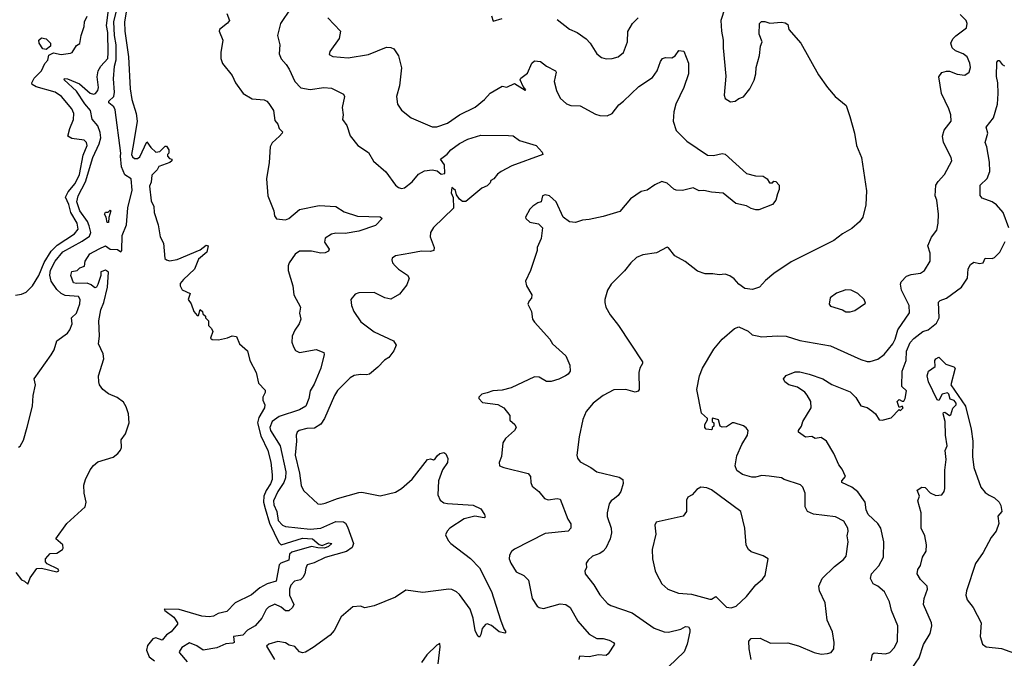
# Model space of a CAD drawing. Extents: x 1771496 to 1971148, y 471553 to 643630.
# Tile 671 of 702: x 1920172 to 1926624, y 559902 to 564089. Entities that reach past the tile are written whole.
import ezdxf

# ---------------------------------------------------------------- set-up
doc = ezdxf.new("R2010")
doc.units = 0

msp = doc.modelspace()

# ---------------------------------------------------------------- linework, layer by layer
at = {"layer": '0CON10XD'}
for points in [[(1920146.7, 560465), (1920185, 560417.5), (1920205, 560407.5), (1920225, 560387.5), (1920240, 560430), (1920285, 560490.6), (1920315, 560492.1), (1920415, 560469.6), (1920428.5, 560475), (1920425, 560487.3), (1920352.1, 560522.1), (1920342.5, 560535), (1920342.5, 560555), (1920371.7, 560588.3), (1920415, 560591.8), (1920451.9, 560615), (1920457.1, 560625), (1920455.3, 560645.3), (1920410, 560685), (1920481.2, 560785), (1920600.9, 560895), (1920607.5, 560925), (1920595.5, 560985), (1920593, 561037), (1920603.3, 561075), (1920635, 561138.9), (1920655, 561165.5), (1920685, 561190.6), (1920785, 561220), (1920815.4, 561244.6), (1920832.6, 561267.4), (1920840, 561285), (1920838, 561335), (1920866, 561374), (1920890.4, 561445), (1920885.5, 561505), (1920871.1, 561551.1), (1920852, 561582), (1920811.9, 561611.9), (1920755, 561636.7), (1920716.7, 561665), (1920695.4, 561695), (1920691.3, 561715), (1920689.7, 561755), (1920724.2, 561865), (1920718.5, 561898.5), (1920687.9, 561965), (1920695.7, 562015), (1920690, 562115), (1920703.1, 562186.9), (1920722.8, 562235), (1920747.6, 562335), (1920753.3, 562435), (1920735, 562447.5), (1920704.2, 562435.8), (1920705, 562412.5), (1920685, 562353.8), (1920675, 562336.2), (1920665, 562331.2), (1920641.8, 562351.8), (1920615, 562362.7), (1920545, 562359.4), (1920524.3, 562364.3), (1920507, 562413), (1920515, 562437.5), (1920550, 562445), (1920567.5, 562462.5), (1920596.4, 562473.6), (1920602.5, 562505), (1920632, 562555), (1920692.3, 562587.7), (1920735, 562606.7), (1920764.3, 562584.3), (1920813.3, 562583.3), (1920835, 562567.5), (1920842.5, 562575), (1920843.5, 562675), (1920872.5, 562745), (1920881.1, 562855), (1920908.5, 562971.5), (1920902.3, 563045), (1920862.1, 563072.1), (1920840, 563125), (1920832.5, 563195), (1920836, 563215), (1920798.3, 563498.3), (1920788.8, 563518.8), (1920755.6, 563545), (1920755.6, 563555), (1920789.1, 563585), (1920794.7, 563615), (1920788, 563702), (1920793.8, 563783.8), (1920803.8, 563826.2), (1920804.1, 563925), (1920792.6, 563985), (1920788.5, 564075), (1920840.7, 564295)], [(1920881.4, 564205), (1920860, 564075), (1920860.9, 564015), (1920885.6, 563845), (1920896.9, 563635), (1920906.7, 563565), (1920936.2, 563475), (1920942.2, 563425), (1920917.8, 563277.8), (1920906.1, 563205), (1920910.8, 563190.8), (1920925, 563178.3), (1920945, 563179.5), (1920959, 563191), (1921005, 563287.5), (1921030.7, 563250.7), (1921065, 563220), (1921090, 563225), (1921125, 563260), (1921135, 563260), (1921150, 563235), (1921150, 563215), (1921140, 563205), (1921140, 563195), (1921155, 563180), (1921170, 563175), (1921170, 563165), (1921156.1, 563153.9), (1921085, 563126.7), (1921074, 563105), (1921039.3, 563070.7), (1921033.3, 563025), (1921022.9, 562997.1), (1921035, 562902.5), (1921051.1, 562865), (1921054.5, 562825), (1921080, 562745), (1921093.6, 562666.4), (1921113.8, 562625), (1921124.5, 562524.5), (1921135, 562514), (1921155, 562508.8), (1921205, 562516.2), (1921355, 562581.4), (1921395, 562610), (1921406.7, 562606.7), (1921397.8, 562565), (1921345, 562520), (1921317.3, 562452.7), (1921246.2, 562385)], [(1921948.1, 564165), (1921881.1, 564065), (1921860.8, 563985), (1921878, 563925), (1921872.5, 563865), (1921885, 563833.8), (1921919.2, 563795), (1921939.2, 563765), (1921975, 563683.8), (1922015, 563642.5), (1922075, 563631.4), (1922165, 563644.3), (1922215, 563641.2), (1922295, 563600), (1922301.2, 563585), (1922285.9, 563514.1), (1922291.9, 563465), (1922287.1, 563435), (1922316.9, 563395), (1922338.9, 563328.9), (1922389.2, 563265), (1922459.1, 563219.1), (1922491.2, 563161.2), (1922571.2, 563091.2), (1922635.8, 563005), (1922655, 562989.5), (1922675, 562982.3), (1922695, 562986.7), (1922745, 563026.4), (1922785, 563075.5), (1922825, 563098.6), (1922875, 563104.7), (1922907.6, 563097.6), (1922935, 563076.2), (1922958.3, 563081.7), (1922957, 563137), (1922930, 563175), (1922973.3, 563206.7), (1922997.5, 563235), (1923055, 563276.7), (1923110, 563305), (1923195, 563332.5), (1923375, 563330), (1923407, 563327), (1923447.5, 563297.5), (1923557.5, 563265), (1923595, 563220), (1923600, 563205), (1923398.3, 563131.7), (1923326.4, 563093.6), (1923303.6, 563076.4), (1923280, 563045), (1923260, 563035), (1923255, 563020), (1923235, 563000), (1923200, 562985), (1923095, 562897.5), (1923075, 562897.5), (1923055, 562912.5), (1923035, 562940), (1923028.8, 562968.8), (1923005, 562990), (1923000, 562955), (1923012.9, 562922.9), (1923015.4, 562854.6), (1922885, 562727.5), (1922863.5, 562695), (1922861.5, 562665), (1922888.6, 562595), (1922886, 562575), (1922865, 562569.6), (1922805, 562570.8), (1922735, 562559.4), (1922635, 562542), (1922613.3, 562525), (1922610, 562515), (1922615.8, 562495), (1922631.9, 562475), (1922655, 562452.7), (1922713.1, 562415), (1922725.4, 562395), (1922709, 562351), (1922661.1, 562288.9), (1922605, 562257.1), (1922565, 562266), (1922495, 562300.8), (1922395, 562297.5), (1922371.2, 562288.8), (1922342, 562255), (1922345.9, 562215.9), (1922362, 562175), (1922408.3, 562108.3), (1922495, 562042), (1922622.7, 561982.7), (1922638.8, 561955), (1922625, 561917.5), (1922591.2, 561875), (1922562.1, 561857.9), (1922519.7, 561810.3), (1922465, 561766.2), (1922445, 561760), (1922405, 561764), (1922365, 561756), (1922338.3, 561741.7), (1922255, 561657.5), (1922235.4, 561624.6), (1922170, 561475), (1922145, 561437.1), (1922105, 561411.9), (1922055, 561409.5), (1922004.5, 561395.5), (1921991.2, 561385), (1921983.8, 561365), (1921987.1, 561325), (1921977.9, 561235), (1922006.2, 561115), (1922015.8, 561035), (1922031.7, 561001.7), (1922125, 560916), (1922145, 560912.9), (1922175, 560918.9), (1922255, 560949.5), (1922395, 560990), (1922415, 560990.9), (1922535, 560967.7), (1922635, 560992.1), (1922675, 561015.5), (1922745, 561077.5), (1922845, 561205.6), (1922865, 561210.6), (1922885, 561204.4), (1922895, 561208.9), (1922908.8, 561228.8), (1922925, 561245.6), (1922951.4, 561251.4), (1922965, 561243.3), (1922978.3, 561211.7), (1922976, 561185), (1922942.2, 561137.8), (1922916.7, 561065), (1922912.7, 560975), (1922927.9, 560937.9), (1922952, 560922), (1922975, 560916.5), (1923145, 560905.6), (1923195, 560881.4), (1923217.5, 560845), (1923221.7, 560828.3), (1923216, 560824), (1923155, 560834.5), (1923085, 560816.9), (1922990.8, 560755), (1922972.5, 560735), (1922962.7, 560712.7), (1922980, 560675), (1922998, 560655), (1923126.9, 560556.9), (1923184.5, 560495), (1923265, 560340), (1923322.2, 560155), (1923344.3, 560094.3), (1923357.5, 560075), (1923352.5, 560067.5), (1923315, 560075.7), (1923265, 560117.5), (1923235, 560128), (1923225, 560123.8), (1923203.3, 560096.7), (1923195, 560057.5), (1923185, 560040), (1923175, 560047.5), (1923157.5, 560085), (1923143.5, 560165), (1923123.3, 560225), (1923055, 560320.8), (1923035, 560338.1), (1923005, 560353.1), (1922985, 560355.6), (1922815, 560332.5), (1922701.7, 560348.3), (1922635, 560303.8), (1922495, 560246), (1922435, 560232.5), (1922405, 560243.3), (1922355, 560240), (1922280, 560175), (1922232.5, 560085), (1922206.3, 560053.7), (1922096.5, 559973.5), (1922045, 559942), (1922025, 559937.1), (1922005.5, 559945.5), (1921975, 559980.5), (1921939.2, 559989.2), (1921915, 560003.3), (1921865, 560012.9), (1921805, 559995.7), (1921789.2, 559980.8), (1921842.9, 559895)], [(1924793.1, 564165), (1924767.1, 564085), (1924771.4, 564015), (1924782.9, 563955), (1924781.9, 563905), (1924798.6, 563718.6), (1924788, 563595), (1924795, 563572.5), (1924830.7, 563550.7), (1924860, 563555), (1924885, 563573.3), (1924915.7, 563584.3), (1924956.2, 563635), (1924985, 563692.5), (1924996, 563735), (1924998, 563775), (1925021.2, 563855), (1925026.2, 563915), (1925037.5, 563945), (1925018, 563995), (1925020, 564065), (1925033, 564077), (1925055, 564076.7), (1925087.3, 564067.3), (1925165, 564074), (1925188.8, 564068.8), (1925205, 564057.5), (1925213.3, 564025), (1925290, 563935), (1925407.9, 563727.9), (1925466.2, 563645), (1925516.7, 563585), (1925587.6, 563527.6), (1925612.5, 563455), (1925642, 563345), (1925656.2, 563265), (1925688.8, 563185), (1925722.3, 562967.7), (1925718, 562875), (1925698, 562795), (1925676.2, 562765), (1925625, 562720), (1925565, 562686), (1925508.3, 562641.7), (1925480.9, 562629.1), (1925227.7, 562502.3), (1925115, 562426.2), (1925060.3, 562379.7), (1925020, 562335), (1924975, 562320.8), (1924925, 562326), (1924885.8, 562355.8), (1924855, 562390), (1924825, 562410), (1924795, 562420), (1924755, 562416.7), (1924715, 562423.3), (1924665, 562422.5), (1924615, 562440.6), (1924533.2, 562503.2), (1924465, 562540), (1924425, 562593.3), (1924415, 562598.8), (1924345, 562560), (1924255, 562548), (1924215, 562530), (1924176.2, 562495), (1924135, 562443.3), (1924047.5, 562355), (1924024.1, 562315.9), (1924006.7, 562255), (1924006.7, 562235), (1924013.8, 562205), (1924041.2, 562155), (1924096.2, 562085), (1924252.9, 561845), (1924254.3, 561835), (1924235.6, 561805), (1924230, 561775), (1924230.8, 561665), (1924225, 561653.8), (1924205, 561648), (1924145, 561664.4), (1924065, 561661.4), (1923995, 561624.2), (1923931.2, 561575), (1923885, 561520), (1923861.7, 561468.3), (1923838.6, 561355), (1923824.2, 561235), (1923828, 561215), (1923845, 561191.2), (1923915, 561154), (1923953.8, 561125), (1924099.9, 561089.9), (1924125.5, 561075), (1924127.2, 561047.2), (1924112.1, 560995), (1924095, 560970), (1924070.2, 560949.8), (1924049.2, 560935), (1924035.6, 560915), (1924021.9, 560855), (1924022.1, 560832.1), (1924047.3, 560755), (1924050, 560725), (1924041.8, 560685), (1924012.2, 560625), (1923995.4, 560604.6), (1923975, 560590), (1923925, 560572), (1923896.7, 560545), (1923883.8, 560525), (1923886.2, 560495), (1923876.7, 560475), (1923878.8, 560455), (1923935, 560383.8), (1923975, 560318.8), (1924025, 560260.8), (1924045, 560248.6), (1924185, 560200.6), (1924330.2, 560100.2), (1924395, 560076.5), (1924425, 560074.5), (1924505, 560093.5), (1924535, 560111.4), (1924555, 560108.8), (1924563.1, 560093.1), (1924563.5, 560075), (1924545.7, 559995), (1924525.8, 559945), (1924425, 559847.1)], [(1920145, 562283.3), (1920185, 562290), (1920215, 562303.3), (1920256.2, 562345), (1920296.9, 562413.1), (1920332.1, 562497.9), (1920378.4, 562571.6), (1920418.6, 562611.4), (1920531.1, 562685), (1920555, 562716.7), (1920549.7, 562755), (1920507.7, 562825), (1920495, 562878.2), (1920473.2, 562925), (1920490.4, 562959.6), (1920536.3, 563015), (1920564.3, 563075), (1920588, 563202), (1920615.3, 563265), (1920610.5, 563285), (1920595, 563299.5), (1920515, 563310), (1920488.6, 563325), (1920500.5, 563375), (1920525.3, 563435), (1920526.7, 563475), (1920514, 563504), (1920446.5, 563586.5), (1920405, 563613.9), (1920279.6, 563649.6), (1920254.1, 563664.1), (1920251.5, 563675), (1920267.3, 563705), (1920314.7, 563755), (1920337.5, 563802.5), (1920356.9, 563825), (1920363.5, 563856.5), (1920395, 563871.6), (1920445, 563861.9), (1920505, 563870), (1920516.2, 563875), (1920545, 563920), (1920565.8, 563934.2), (1920574.2, 563985), (1920596, 564045), (1920598, 564075), (1920615, 564112.5)], [(1920165, 561287.5), (1920176.1, 561293.9), (1920197.7, 561332.3), (1920222.5, 561417.5), (1920257.1, 561555), (1920261.4, 561625), (1920275.8, 561695), (1920266.2, 561735), (1920378.7, 561891.3), (1920397.5, 561925), (1920415.9, 561984.1), (1920485, 562034.3), (1920501.8, 562055), (1920515.9, 562095), (1920512.1, 562135), (1920545.4, 562164.6), (1920565.7, 562225.7), (1920568.3, 562255), (1920557.5, 562275), (1920470.8, 562280.8), (1920445, 562294.4), (1920415, 562321), (1920379, 562375), (1920370, 562415), (1920373.9, 562446.1), (1920405, 562506.5), (1920455, 562566.5), (1920582.5, 562637.5), (1920629.2, 562670.8), (1920638.3, 562695), (1920628.2, 562738.2), (1920615.8, 562765.8), (1920566.8, 562835), (1920546.1, 562895), (1920556.2, 562935), (1920603.2, 563026.8), (1920652.7, 563185), (1920693.1, 563275), (1920703.5, 563315), (1920700.6, 563350.6), (1920685, 563392.5), (1920646.3, 563436.3), (1920637, 563495), (1920598.7, 563538.7), (1920545, 563620.9), (1920464, 563696), (1920466.7, 563703.3), (1920485, 563701.4), (1920565, 563669), (1920635, 563606.8), (1920655, 563601.3), (1920668.2, 563605), (1920684.7, 563625), (1920688.7, 563645), (1920681.2, 563715), (1920687.7, 563755), (1920704.7, 563785.3), (1920750.8, 563835), (1920753.1, 563873.1), (1920749.8, 564005), (1920742.2, 564052.2), (1920753.5, 564155)], [(1921530.8, 564130.8), (1921546.2, 564085), (1921535, 564066.7), (1921482.5, 564025), (1921480, 564015), (1921503.3, 563955), (1921490, 563875), (1921491.2, 563835), (1921502.3, 563802.3), (1921565, 563722.5), (1921585.8, 563675.8), (1921635.8, 563605.8), (1921695, 563570), (1921775, 563563.3), (1921792.5, 563555), (1921805, 563540), (1921836.2, 563495), (1921845, 563427.5), (1921863.3, 563405), (1921873.3, 563375), (1921893.8, 563355), (1921892, 563345), (1921874.2, 563325), (1921827.9, 563282.1), (1921813.5, 563255), (1921806.5, 563153.5), (1921790.4, 563045), (1921798.9, 562935), (1921836.7, 562836.7), (1921842.4, 562802.4), (1921854.7, 562784.7), (1921915, 562777.3), (1921935, 562786.5), (1922005, 562845.6), (1922135, 562870), (1922245, 562864), (1922299.3, 562829.3), (1922385, 562801.5), (1922535, 562796.2), (1922546.7, 562786.7), (1922505, 562738.9), (1922395, 562702.7), (1922305, 562688.5), (1922245, 562689.1), (1922215, 562682.5), (1922173.6, 562656.4), (1922170.3, 562630.3), (1922200, 562585), (1922195, 562572.5), (1922175, 562561.2), (1922145, 562558.6), (1922085, 562572.7), (1922005, 562572.2), (1921978.1, 562551.9), (1921937.5, 562495), (1921930.8, 562475), (1921931.4, 562445), (1921961.4, 562345), (1921969.2, 562285), (1922012, 562205), (1922006, 562165), (1922014.2, 562125), (1922004, 562095), (1921975, 562053.3), (1921958.6, 562015), (1921955.8, 561975), (1921966, 561945), (1921980.3, 561920.3), (1922005, 561908), (1922115, 561927.5), (1922165, 561906.2), (1922167.5, 561895), (1922145, 561804.2), (1922101.2, 561698.8), (1922076.5, 561655), (1922067.7, 561605), (1922046.4, 561555), (1922005, 561530.6), (1921873, 561487), (1921827.1, 561455), (1921811.7, 561415), (1921816.1, 561395), (1921879.8, 561295), (1921916, 561125), (1921914, 561085), (1921904.3, 561055.7), (1921864.8, 560995), (1921835.8, 560935), (1921838.6, 560908.6), (1921858.1, 560865), (1921865.3, 560805), (1921894, 560774), (1921915, 560765.3), (1922075, 560748.5), (1922145.7, 560754.3), (1922245, 560799.6), (1922295, 560796.6), (1922307.8, 560787.8), (1922321.5, 560765), (1922360.3, 560655), (1922351.2, 560628.8), (1922315, 560602.5), (1922175, 560563.6), (1922101.1, 560528.9), (1922056, 560515), (1922046.5, 560493.5), (1922041.2, 560455), (1922028.2, 560431.8), (1922012.6, 560417.4), (1921972.6, 560407.4), (1921949.4, 560380.6), (1921940, 560355), (1921940.8, 560315), (1921969.6, 560255), (1921960, 560235), (1921935, 560213.3), (1921915, 560213.8), (1921885, 560238.2), (1921845, 560257.5), (1921803.4, 560236.6), (1921788.2, 560221.8), (1921758.2, 560165), (1921714.8, 560115.2), (1921664.4, 560085.6), (1921635, 560053.5), (1921574.3, 560045), (1921577.5, 560005), (1921569.2, 560000.8), (1921522.2, 559997.8), (1921465, 559971.8), (1921375, 559954.4), (1921333.8, 559983.8), (1921285, 560002.5), (1921235, 559972.5), (1921216.9, 559945), (1921218.7, 559938.7), (1921269.9, 559879.9)], [(1922192.4, 564102.4), (1922273.9, 564013.9), (1922266.2, 563965), (1922205, 563880), (1922201.4, 563861.4), (1922225, 563847.5), (1922325, 563838.6), (1922458, 563862), (1922575, 563908.6), (1922605, 563907.5), (1922625, 563898), (1922655, 563852.5), (1922674.1, 563774.1), (1922660.8, 563655), (1922641.4, 563585), (1922648, 563535), (1922675, 563496.7), (1922737.5, 563445), (1922875.8, 563385.8), (1922906.1, 563386.1), (1922975, 563411.1), (1923053.8, 563466.2), (1923156.7, 563515), (1923218.8, 563565), (1923255, 563606.7), (1923335, 563653.3), (1923365, 563648), (1923415, 563670.8), (1923485, 563627.5), (1923490, 563630), (1923472.3, 563652.3), (1923452, 563695), (1923456.2, 563705), (1923500.3, 563739.7), (1923528, 563805), (1923545, 563820), (1923585, 563815.8), (1923625.5, 563785.5), (1923683.8, 563755), (1923687.1, 563745), (1923674.4, 563685), (1923690.6, 563625), (1923713.8, 563575), (1923755, 563537.1), (1923785, 563527.5), (1923845.4, 563525.4), (1923945, 563470.6), (1923975, 563461.4), (1924021.2, 563458.8), (1924055, 563474), (1924099.1, 563530.9), (1924128.8, 563555), (1924228.9, 563651.1), (1924318.6, 563711.4), (1924349.4, 563755), (1924371.4, 563815), (1924385, 563834), (1924405, 563842), (1924445, 563840), (1924467, 563853), (1924492.3, 563887.7), (1924523.6, 563883.6), (1924555.8, 563805), (1924555.8, 563734.2), (1924524.3, 563645), (1924472.9, 563535), (1924458.6, 563485), (1924454.3, 563425), (1924473.8, 563363.8), (1924543, 563293), (1924680.5, 563200.5), (1924718.3, 563198.3), (1924775, 563211.4), (1924795, 563207.5), (1924935, 563081.2), (1924995, 563066.2), (1925045, 563062.5), (1925070, 563045), (1925085, 563020), (1925105, 563020), (1925115, 563030), (1925128.3, 563028.3), (1925150, 563005), (1925150, 562975), (1925138.3, 562948.3), (1925126.7, 562905), (1925105, 562877.5), (1925015, 562842.5), (1924997, 562843), (1924965, 562851.2), (1924935, 562868), (1924865, 562884.4), (1924782.3, 562952.3), (1924705, 562957.8), (1924655, 562969.2), (1924625, 562966.7), (1924585, 562987.5), (1924515, 562970), (1924475, 562971.9), (1924458.9, 562978.9), (1924415, 563018), (1924381.2, 563028.8), (1924335, 563007.5), (1924285, 562971.2), (1924245, 562962), (1924175, 562914), (1924105, 562832), (1923995, 562798.8), (1923905, 562778.6), (1923860, 562775), (1923815, 562760), (1923775, 562763.3), (1923733.6, 562793.6), (1923687.5, 562895), (1923645, 562933.8), (1923615, 562940), (1923597.5, 562935), (1923590, 562895), (1923568.3, 562888.3)], [(1923263.6, 564113.6), (1923275, 564080), (1923335, 564096.7)], [(1923695, 564090.9), (1923775, 564027.1), (1923825, 564004.5), (1923883.9, 563963.9), (1923910, 563935), (1923954.5, 563864.5), (1923985, 563842), (1924015, 563832), (1924055, 563834), (1924095, 563846.2), (1924128.8, 563875), (1924154.2, 563945), (1924157.6, 564012.4), (1924188.6, 564065), (1924225, 564101.2)], [(1926137.9, 562557.9), (1926123.3, 562606.7), (1926146.8, 562663.2), (1926181.7, 562708.3), (1926190.6, 562755), (1926194.2, 562815), (1926181.5, 562905), (1926171.5, 562935), (1926175.8, 563004.2), (1926190.7, 563029.3), (1926232.5, 563075), (1926280, 563165), (1926275.7, 563185), (1926225.5, 563285), (1926218.5, 563325), (1926229.4, 563365), (1926276.4, 563423.6), (1926273.5, 563465), (1926260.5, 563505), (1926212.2, 563605), (1926195.6, 563715), (1926215, 563742.5), (1926245, 563751.4), (1926265, 563750.8), (1926315, 563732), (1926365, 563726.7), (1926393.3, 563745), (1926402, 563775), (1926399.2, 563805), (1926380, 563845), (1926353.8, 563865), (1926305, 563885.7), (1926282.9, 563905), (1926274.4, 563935), (1926287.1, 563962.9), (1926306.3, 563983.7), (1926375.8, 564035), (1926380.8, 564065), (1926374.2, 564085), (1926335, 564122.9)], [(1920345, 563893.4), (1920325, 563897.3), (1920299.7, 563935), (1920297.7, 563955), (1920315, 563971.5), (1920345, 563963.3), (1920375.4, 563935), (1920375.4, 563915), (1920345, 563893.4)], [(1926654, 562725), (1926617.5, 562825), (1926574, 562875), (1926543.8, 562895), (1926478.6, 562918.6), (1926465.8, 562935.8), (1926466.2, 563005), (1926512.6, 563047.4), (1926528.8, 563095), (1926527.7, 563155), (1926510.6, 563255), (1926500, 563285), (1926515.7, 563345), (1926506.2, 563385), (1926554.5, 563445.5), (1926580, 563535), (1926584.6, 563605), (1926582.1, 563675), (1926572.4, 563717.6), (1926575, 563810), (1926585, 563822.5), (1926591.7, 563821.7), (1926610, 563795), (1926625, 563787.5)], [(1923568.3, 562888.3), (1923535, 562867.5), (1923515, 562846.7), (1923487.5, 562795), (1923490, 562785), (1923515, 562762.5), (1923571.7, 562751.7), (1923597.5, 562725), (1923590, 562655), (1923563.6, 562596.4), (1923562.5, 562575), (1923520, 562445), (1923487.5, 562375), (1923492.5, 562345), (1923527.5, 562285), (1923527, 562263), (1923510, 562245), (1923502.5, 562225), (1923526.7, 562175), (1923533.3, 562125), (1923546.7, 562105), (1923646.2, 561995), (1923663.8, 561965), (1923751.4, 561885), (1923776.7, 561825), (1923778.8, 561785), (1923766.2, 561765), (1923750, 561755), (1923705, 561731.4), (1923655, 561716), (1923625, 561716), (1923576.7, 561745), (1923545, 561747.1), (1923393.9, 561676.1), (1923335, 561660), (1923273.6, 561656.4), (1923235, 561642.5), (1923200, 561635), (1923180, 561615), (1923180, 561605), (1923205, 561580), (1923306.4, 561566.4), (1923345, 561543.3), (1923383.3, 561495), (1923383.9, 561463.9), (1923416.7, 561435), (1923425.8, 561415.8), (1923415, 561396.2), (1923355, 561343.3), (1923338.8, 561315), (1923330, 561225), (1923314.3, 561185), (1923316.2, 561165), (1923345, 561152.6), (1923505, 561113.5), (1923520, 561095), (1923522.9, 561055), (1923531.5, 561031.5), (1923574.2, 560995), (1923610.6, 560950.6), (1923635, 560942.2), (1923695, 560950.6), (1923713.8, 560945), (1923763.3, 560815), (1923783, 560783), (1923784.2, 560755), (1923766.7, 560735), (1923615, 560719.5), (1923415, 560617.5), (1923395, 560603.3), (1923381.7, 560578.3), (1923380, 560555), (1923390.6, 560525), (1923425, 560469.2), (1923475, 560444.2), (1923507.1, 560415), (1923530.5, 560295), (1923562.5, 560245), (1923576.7, 560235), (1923605, 560228.1), (1923715, 560260), (1923751.2, 560255), (1923778.6, 560235), (1923828.9, 560145), (1923905, 560060), (1923955, 560031.9), (1923995, 560031.1), (1924035, 560020), (1924063.3, 560005), (1924070, 559995), (1924028.8, 559931.2), (1924015, 559921.2), (1923965.9, 559924.1), (1923905, 559912), (1923840, 559915), (1923836.7, 559895)], [(1920755, 562760), (1920745, 562760), (1920740, 562795), (1920727.5, 562815), (1920735, 562827.5), (1920751.7, 562828.3), (1920765, 562840), (1920770, 562835), (1920757, 562793), (1920755, 562760)], [(1925752.5, 559885), (1925760, 559930), (1925771.7, 559938.3), (1925845, 559931.4), (1925875, 559940.8), (1925905, 559972), (1925924.4, 560015), (1925926.2, 560115), (1925886.2, 560215), (1925872.9, 560272.9), (1925838.8, 560338.8), (1925795, 560374.4), (1925765, 560390), (1925746.9, 560425), (1925755, 560455.7), (1925801.5, 560508.5), (1925831.8, 560565), (1925834.5, 560665.5), (1925814.6, 560754.6), (1925795.9, 560785.9), (1925732.2, 560845), (1925718.5, 560875), (1925712.3, 560925), (1925664.6, 560994.6), (1925624.6, 561024.6), (1925558.8, 561055), (1925558.8, 561065), (1925584.2, 561095), (1925562.3, 561142.3), (1925540.7, 561170.7), (1925508, 561245), (1925460, 561325), (1925425, 561350), (1925385, 561343.8), (1925363, 561357), (1925322.7, 561352.7), (1925276.7, 561385), (1925276.2, 561395), (1925296, 561425), (1925304.3, 561455), (1925358, 561545), (1925356, 561585), (1925331.7, 561628.3), (1925316.4, 561646.4), (1925269.7, 561679.7), (1925213.3, 561695), (1925186.7, 561715), (1925177.5, 561735), (1925193.9, 561756.1), (1925255, 561780.8), (1925285, 561780), (1925345, 561765.7), (1925435, 561734), (1925495, 561698), (1925615, 561648.8), (1925651.7, 561611.7), (1925685, 561556.7), (1925725, 561547.1), (1925755.4, 561525.4), (1925780, 561505), (1925804.7, 561464.7), (1925825, 561463.5), (1925882, 561478), (1925935, 561532.5), (1925945, 561526.2), (1925960.8, 561545), (1925955, 561555.8), (1925935, 561546.7), (1925923.3, 561585), (1925935, 561599.2), (1925955, 561587.8), (1925965, 561589.1), (1925975.7, 561605), (1925984.1, 561655), (1925953.7, 561685), (1925954.8, 561785), (1925980.2, 561855), (1925982.8, 561915), (1926007.4, 561972.6), (1926030.6, 561999.4), (1926091.4, 562045), (1926125, 562056), (1926180, 562100), (1926197.9, 562135), (1926193.3, 562236.7), (1926205, 562247.8), (1926245, 562264.2), (1926344, 562335), (1926382.5, 562395), (1926388, 562455), (1926403.8, 562485), (1926425, 562498.6), (1926460.9, 562490.9), (1926485, 562494.3), (1926500, 562525), (1926545, 562523.8), (1926559.8, 562530.2), (1926594, 562565), (1926629.2, 562635)], [(1924965.3, 559895), (1924951.5, 559965), (1924951.1, 560015), (1924965, 560032.5), (1925024.4, 560034.4), (1925091.7, 560001.7), (1925205, 560003.5), (1925274.7, 559984.7), (1925379.1, 559939.1), (1925425, 559930), (1925465.9, 559934.1), (1925488.8, 559941.2), (1925508, 559965), (1925510, 560005), (1925499.4, 560075), (1925462.8, 560152.8), (1925450, 560265), (1925412.9, 560345), (1925408.1, 560375), (1925431.4, 560425), (1925512, 560505), (1925570.8, 560549.2), (1925588.2, 560571.8), (1925602.1, 560665), (1925593.8, 560705), (1925600.9, 560735), (1925598.8, 560755), (1925571.8, 560801.8), (1925519.2, 560829.2), (1925375, 560847), (1925335.3, 560865), (1925319.5, 560895), (1925318.6, 560985), (1925304.5, 561024.5), (1925289.7, 561039.7), (1925182.5, 561075), (1925165, 561085.8), (1925084.5, 561095.5), (1925035, 561101.1), (1924995, 561090.5), (1924970.7, 561090.7), (1924908.3, 561108.3), (1924872.6, 561132.6), (1924860, 561165), (1924871.1, 561228.9), (1924904.2, 561305), (1924942, 561365), (1924945.9, 561395.9), (1924933.9, 561413.9), (1924915.9, 561425.9), (1924855, 561446.7), (1924843.9, 561446.1), (1924805, 561420), (1924775, 561417.5), (1924762.5, 561425), (1924752.5, 561465), (1924715, 561477.5), (1924710, 561475), (1924710, 561455), (1924720, 561445), (1924720, 561425), (1924710, 561415), (1924710, 561405), (1924705, 561400), (1924670, 561405), (1924662.5, 561415), (1924662.5, 561435), (1924680, 561465), (1924680, 561475), (1924639.5, 561509.5), (1924610, 561665), (1924626.9, 561755), (1924646.9, 561805), (1924721.1, 561928.9), (1924774.5, 561995.5), (1924856.7, 562065), (1924885, 562076), (1924945, 562046), (1924972.8, 562022.8), (1925004.2, 562015.8), (1925035, 562008.9), (1925135, 562016.9), (1925195, 562013.3), (1925285, 561986.7), (1925485, 561950), (1925685, 561861.1), (1925725, 561848.9), (1925745, 561847.1), (1925795, 561862.7), (1925836.9, 561895), (1925893.5, 561965), (1925909.1, 561995), (1925927.1, 562055), (1926002.4, 562167.6), (1926001.9, 562215), (1925951.1, 562315), (1925944.6, 562355), (1925949.1, 562370.9), (1925983.1, 562406.9), (1926015, 562419.5), (1926075, 562426.9), (1926102.5, 562445), (1926137.8, 562505), (1926137.9, 562557.9)], [(1921246.2, 562385), (1921225, 562360), (1921223.3, 562345), (1921237, 562317), (1921290, 562295), (1921277.5, 562255), (1921297, 562227), (1921312.5, 562175), (1921335, 562150), (1921345, 562150), (1921355, 562190), (1921370, 562175), (1921371.7, 562161.7), (1921390, 562145), (1921390, 562135), (1921410, 562115), (1921410, 562085), (1921430, 562065), (1921437.5, 562045), (1921421.7, 562001.7), (1921433.3, 561993.3), (1921475, 561991.2), (1921535, 562003.3), (1921565, 562016.7), (1921593, 562013), (1921613.1, 561963.1), (1921665, 561917.5), (1921681.2, 561855), (1921722, 561775), (1921736.4, 561706.4), (1921780.5, 561660.5), (1921780, 561645), (1921766, 561615), (1921766.2, 561595), (1921778.8, 561565), (1921776, 561545), (1921738.5, 561481.5), (1921730.7, 561445), (1921751.5, 561361.5), (1921798.9, 561265), (1921817.8, 561187.8), (1921826.9, 561105), (1921826.7, 561075), (1921816.9, 561045), (1921787.4, 561002.6), (1921773, 560965), (1921771.1, 560925), (1921781.6, 560885), (1921808.8, 560788.8), (1921870.5, 560660.5), (1921885, 560646.7), (1922025, 560690), (1922091.1, 560685), (1922135, 560649.2), (1922155, 560641.9), (1922195, 560658.4), (1922217.1, 560655), (1922195.4, 560635), (1922170, 560625), (1922125, 560625.4), (1922085, 560634.5), (1921955, 560599), (1921941.4, 560585), (1921935.2, 560544.8), (1921883.4, 560526.6), (1921871.7, 560515), (1921853.2, 560406.8), (1921795, 560389.7), (1921746.1, 560365), (1921691.1, 560318.9), (1921585.4, 560265), (1921530.7, 560209.3), (1921473.3, 560195), (1921441.7, 560178.3), (1921415, 560174.4), (1921365, 560178.9), (1921217.6, 560222.4), (1921120, 560225), (1921123.3, 560215), (1921182.4, 560172.4), (1921205.7, 560135.7), (1921206.2, 560125), (1921165, 560076.2), (1921134, 560055), (1921105, 560020), (1921065, 560035.7), (1921045, 560029.5), (1921010.4, 559985), (1921003.3, 559955), (1921021.7, 559911.7), (1921056.1, 559886.1)], [(1925615, 562173.8), (1925645, 562182.5), (1925715, 562230), (1925706.7, 562255), (1925663.6, 562293.6), (1925620, 562315), (1925585, 562318.8), (1925525, 562296.7), (1925483.3, 562265), (1925477.5, 562225), (1925485, 562210), (1925565, 562186.7), (1925585, 562174), (1925615, 562173.8)], [(1926019.4, 559835), (1926067.5, 559905), (1926095, 559992), (1926138.1, 560065), (1926149.5, 560115), (1926146.5, 560135), (1926094.5, 560255), (1926098.8, 560295), (1926120, 560355), (1926118.9, 560375), (1926075, 560419.2), (1926054.4, 560455), (1926058, 560485), (1926075, 560510), (1926088.1, 560565), (1926112.5, 560605), (1926114.4, 560645), (1926103.3, 560705), (1926079.2, 560755), (1926080, 560855), (1926058, 560935), (1926068.8, 560965), (1926052.5, 561005), (1926085, 561023.8), (1926105, 561021.2), (1926137.7, 560987.7), (1926175, 560970), (1926215, 560973.3), (1926229.2, 560995), (1926234.2, 561015.8), (1926234.5, 561135.5), (1926244.4, 561205.6), (1926236.5, 561265), (1926250.5, 561295), (1926238.6, 561365), (1926235.8, 561455), (1926223.8, 561505), (1926226.7, 561513.3), (1926235, 561516), (1926265, 561494.4), (1926275, 561498), (1926287.1, 561542.9), (1926309.4, 561565), (1926309.4, 561575), (1926295, 561593.1), (1926270.3, 561600.3), (1926261.4, 561635), (1926253.2, 561643.2), (1926218, 561635), (1926195, 561593.3), (1926185, 561596.7), (1926128.5, 561715), (1926118.6, 561755), (1926128.6, 561785), (1926170.8, 561815), (1926168.9, 561855), (1926175, 561865.7), (1926195, 561875.8), (1926240.8, 561830.8), (1926293.6, 561813.6), (1926302.5, 561805), (1926273.3, 561695), (1926370, 561555), (1926407.5, 561405), (1926418, 561325), (1926415.7, 561225), (1926425, 561152.5), (1926470.8, 561025), (1926499.5, 560989.5), (1926525, 560972.5), (1926559.2, 560955), (1926591.4, 560925), (1926602, 560905), (1926608.8, 560865), (1926582, 560835), (1926588.1, 560785), (1926571.9, 560735), (1926538.5, 560695), (1926485.7, 560595), (1926436, 560524), (1926376.7, 560345), (1926372.9, 560315), (1926380, 560285), (1926420, 560235), (1926473.3, 560135), (1926466.7, 560045), (1926482.2, 559995), (1926505, 559978.2), (1926605, 559966.2), (1926715, 559927.1)], [(1924835, 560233.3), (1924866.7, 560245), (1924935, 560307.5), (1924997, 560383), (1925039.3, 560420.7), (1925056.7, 560445), (1925076.7, 560555), (1925043.8, 560575), (1924965, 560600.3), (1924947.2, 560615), (1924933.5, 560643.5), (1924924.3, 560755), (1924898.2, 560865), (1924705, 561007.1), (1924675, 561020), (1924635, 561023.8), (1924610.3, 561009.7), (1924580, 560975), (1924551.4, 560958.6), (1924542.1, 560937.9), (1924541.8, 560865), (1924520, 560835), (1924344, 560795), (1924334, 560775), (1924340, 560715), (1924316.2, 560615), (1924320, 560555), (1924336.2, 560475), (1924345.8, 560455.8), (1924381.2, 560391.2), (1924420, 560355), (1924488.8, 560328.8), (1924575, 560322), (1924695, 560290), (1924705, 560288.8), (1924735, 560306.7), (1924805, 560237.5), (1924835, 560233.3)], [(1922914.5, 559865), (1922927.7, 559977.7), (1922925, 560000), (1922905, 559988.8), (1922841.2, 559925), (1922805, 559874.2)]]:
    msp.add_lwpolyline(points, dxfattribs=at)

doc.saveas('drawing.dxf')
